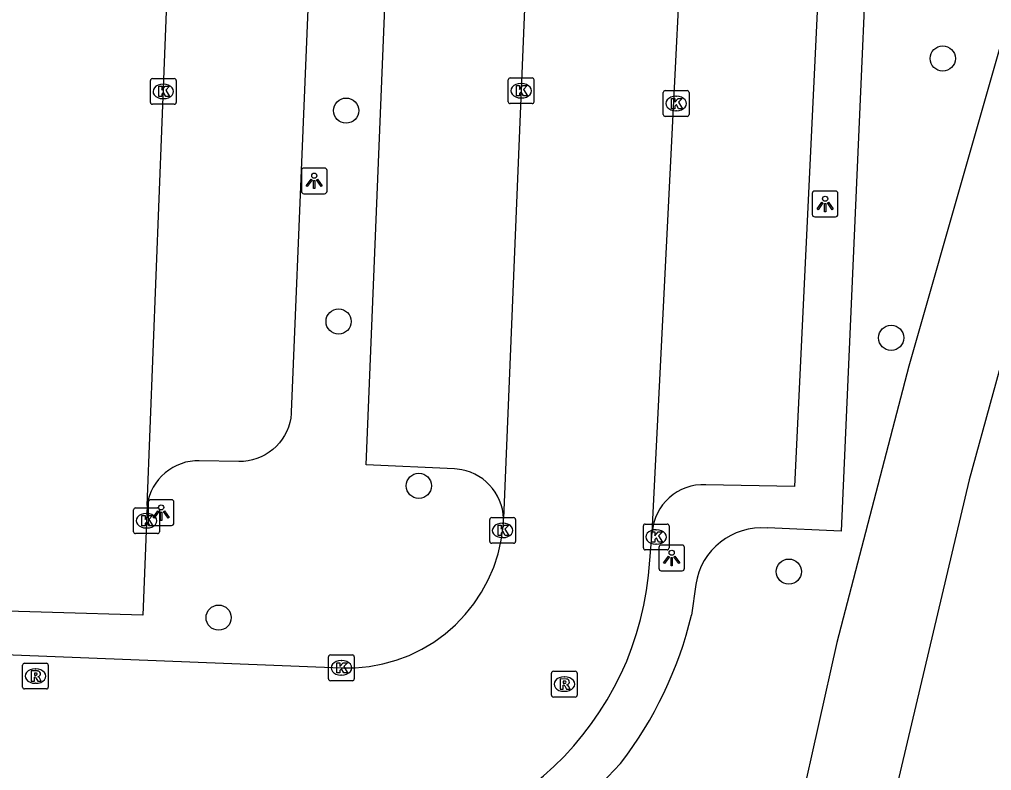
# Model space of a CAD drawing. Extents: x 161355 to 162026, y 386504 to 387459.
# Drawn here: x 161850.82 to 161888.57, y 386584.26 to 386613.43 of the extents above; entities that cross this region are included whole.
import ezdxf

# ---------------------------------------------------------------- set-up
doc = ezdxf.new("R2010")
doc.units = 0
for name, color, linetype in [('IMGEO_Boom', 7, 'Continuous'), ('IMGEO_Fietspad_gesloten', 7, 'Continuous'), ('IMGEO_Kolk', 7, 'Continuous'), ('IMGEO_Lichtpunt', 7, 'Continuous'), ('IMGEO_Rijbaan_lokaal_open', 7, 'Continuous'), ('IMGEO_Rioolput', 7, 'Continuous'), ('IMGEO_Voetpad_open', 7, 'Continuous')]:
    doc.layers.add(name, color=color, linetype=linetype)

msp = doc.modelspace()

# ---------------------------------------------------------------- linework, layer by layer
at = {"layer": 'IMGEO_Boom'}
for centre in [(161886.672, 386611.917), (161863.503, 386609.89), (161863.211, 386601.7), (161884.67, 386601.065), (161866.326, 386595.315), (161880.694, 386591.984), (161858.553, 386590.195)]:
    msp.add_circle(centre, 0.489, dxfattribs=at)
at = {"layer": 'IMGEO_Fietspad_gesloten'}
for points in [[(161906.984, 386659.234), (161893.216, 386615.601), (161887.702, 386595.552), (161884.4, 386581.575), (161881.557, 386565.903), (161879.568, 386550.833), (161878.389, 386540.917)], [(161894.696, 386630.28), (161890.098, 386616.576), (161885.355, 386599.961), (161882.558, 386589.231), (161881.132, 386582.855), (161879.125, 386572.213), (161878.21, 386566.397), (161877.566, 386561.139), (161876.722, 386553.592), (161875.362, 386541.23)]]:
    msp.add_lwpolyline(points, dxfattribs=at)
at = {"layer": 'IMGEO_Kolk'}
for p, q in [((161855.904, 386610.211), (161855.904, 386611.063)), ((161855.979, 386611.137), (161856.831, 386611.137)), ((161856.905, 386611.063), (161856.905, 386610.211)), ((161869.798, 386610.236), (161869.798, 386611.088)), ((161869.873, 386611.162), (161870.725, 386611.162)), ((161870.799, 386611.088), (161870.799, 386610.236)), ((161856.392, 386610.917), (161856.417, 386610.917)), ((161870.286, 386610.942), (161870.311, 386610.942)), ((161875.894, 386610.667), (161876.746, 386610.667)), ((161856.415, 386610.357), (161856.39, 386610.357)), ((161870.309, 386610.382), (161870.284, 386610.382)), ((161875.819, 386609.741), (161875.819, 386610.593)), ((161876.307, 386610.447), (161876.332, 386610.447)), ((161876.82, 386610.593), (161876.82, 386609.741)), ((161856.831, 386610.137), (161855.979, 386610.137)), ((161870.725, 386610.162), (161869.873, 386610.162)), ((161876.33, 386609.887), (161876.305, 386609.887)), ((161876.746, 386609.667), (161875.894, 386609.667)), ((161855.25, 386593.533), (161855.25, 386594.385)), ((161855.325, 386594.459), (161856.177, 386594.459)), ((161856.251, 386594.385), (161856.251, 386593.533)), ((161855.738, 386594.239), (161855.763, 386594.239)), ((161869.081, 386593.159), (161869.081, 386594.011)), ((161869.156, 386594.085), (161870.008, 386594.085)), ((161870.082, 386594.011), (161870.082, 386593.159)), ((161855.761, 386593.679), (161855.736, 386593.679)), ((161869.569, 386593.865), (161869.594, 386593.865)), ((161875.045, 386592.904), (161875.045, 386593.756)), ((161875.12, 386593.83), (161875.972, 386593.83)), ((161876.046, 386593.756), (161876.046, 386592.904)), ((161856.177, 386593.459), (161855.325, 386593.459)), ((161869.592, 386593.305), (161869.567, 386593.305)), ((161875.533, 386593.61), (161875.558, 386593.61)), ((161870.008, 386593.085), (161869.156, 386593.085)), ((161875.556, 386593.05), (161875.531, 386593.05)), ((161875.972, 386592.83), (161875.12, 386592.83)), ((161862.893, 386588.746), (161863.745, 386588.746)), ((161862.818, 386587.82), (161862.818, 386588.672)), ((161863.306, 386588.526), (161863.331, 386588.526)), ((161863.819, 386588.672), (161863.819, 386587.82)), ((161863.329, 386587.966), (161863.304, 386587.966)), ((161863.745, 386587.746), (161862.893, 386587.746))]:
    msp.add_line(p, q, dxfattribs=at)
for points in [[(161855.904, 386610.211), (161855.904, 386611.063)], [(161855.979, 386611.137), (161856.831, 386611.137)], [(161856.905, 386611.063), (161856.905, 386610.211)], [(161869.798, 386610.236), (161869.798, 386611.088)], [(161869.873, 386611.162), (161870.725, 386611.162)], [(161870.799, 386611.088), (161870.799, 386610.236)], [(161856.225, 386610.837), (161856.348, 386610.837), (161856.348, 386610.686), (161856.478, 386610.837), (161856.642, 386610.837), (161856.496, 386610.686), (161856.649, 386610.437), (161856.497, 386610.437), (161856.412, 386610.601), (161856.348, 386610.534), (161856.348, 386610.437), (161856.225, 386610.437), (161856.225, 386610.837)], [(161870.119, 386610.862), (161870.242, 386610.862), (161870.242, 386610.711), (161870.372, 386610.862), (161870.536, 386610.862), (161870.39, 386610.711), (161870.543, 386610.462), (161870.391, 386610.462), (161870.306, 386610.626), (161870.242, 386610.559), (161870.242, 386610.462), (161870.119, 386610.462), (161870.119, 386610.862)], [(161875.894, 386610.667), (161876.746, 386610.667)], [(161875.819, 386609.741), (161875.819, 386610.593)], [(161876.14, 386610.367), (161876.263, 386610.367), (161876.263, 386610.216), (161876.393, 386610.367), (161876.557, 386610.367), (161876.411, 386610.216), (161876.564, 386609.967), (161876.412, 386609.967), (161876.327, 386610.131), (161876.263, 386610.064), (161876.263, 386609.967), (161876.14, 386609.967), (161876.14, 386610.367)], [(161876.82, 386610.593), (161876.82, 386609.741)], [(161856.831, 386610.137), (161855.979, 386610.137)], [(161870.725, 386610.162), (161869.873, 386610.162)], [(161876.746, 386609.667), (161875.894, 386609.667)], [(161855.25, 386593.533), (161855.25, 386594.385)], [(161855.325, 386594.459), (161856.177, 386594.459)], [(161856.251, 386594.385), (161856.251, 386593.533)], [(161855.571, 386594.159), (161855.694, 386594.159), (161855.694, 386594.008), (161855.824, 386594.159), (161855.988, 386594.159), (161855.842, 386594.008), (161855.995, 386593.759), (161855.843, 386593.759), (161855.758, 386593.923), (161855.694, 386593.856), (161855.694, 386593.759), (161855.571, 386593.759), (161855.571, 386594.159)], [(161869.081, 386593.159), (161869.081, 386594.011)], [(161869.156, 386594.085), (161870.008, 386594.085)], [(161870.082, 386594.011), (161870.082, 386593.159)], [(161869.402, 386593.785), (161869.525, 386593.785), (161869.525, 386593.634), (161869.655, 386593.785), (161869.819, 386593.785), (161869.673, 386593.634), (161869.826, 386593.385), (161869.674, 386593.385), (161869.589, 386593.549), (161869.525, 386593.482), (161869.525, 386593.385), (161869.402, 386593.385), (161869.402, 386593.785)], [(161875.045, 386592.904), (161875.045, 386593.756)], [(161875.12, 386593.83), (161875.972, 386593.83)], [(161876.046, 386593.756), (161876.046, 386592.904)], [(161856.177, 386593.459), (161855.325, 386593.459)], [(161875.366, 386593.53), (161875.489, 386593.53), (161875.489, 386593.379), (161875.619, 386593.53), (161875.783, 386593.53), (161875.637, 386593.379), (161875.79, 386593.13), (161875.638, 386593.13), (161875.553, 386593.294), (161875.489, 386593.227), (161875.489, 386593.13), (161875.366, 386593.13), (161875.366, 386593.53)], [(161870.008, 386593.085), (161869.156, 386593.085)], [(161875.972, 386592.83), (161875.12, 386592.83)], [(161862.893, 386588.746), (161863.745, 386588.746)], [(161862.818, 386587.82), (161862.818, 386588.672)], [(161863.139, 386588.446), (161863.262, 386588.446), (161863.262, 386588.295), (161863.392, 386588.446), (161863.556, 386588.446), (161863.41, 386588.295), (161863.563, 386588.046), (161863.411, 386588.046), (161863.326, 386588.21), (161863.262, 386588.143), (161863.262, 386588.046), (161863.139, 386588.046), (161863.139, 386588.446)], [(161863.819, 386588.672), (161863.819, 386587.82)], [(161863.745, 386587.746), (161862.893, 386587.746)]]:
    msp.add_lwpolyline(points, dxfattribs=at)
for centre, start, end in [((161855.981, 386611.061), 91.552, 178.448), ((161855.981, 386611.061), 91.552, 178.448), ((161856.829, 386611.061), 1.552, 88.448), ((161856.829, 386611.061), 1.552, 88.448), ((161869.875, 386611.086), 91.552, 178.448), ((161869.875, 386611.086), 91.552, 178.448), ((161870.723, 386611.086), 1.552, 88.448), ((161870.723, 386611.086), 1.552, 88.448), ((161875.896, 386610.591), 91.552, 178.448), ((161875.896, 386610.591), 91.552, 178.448), ((161876.744, 386610.591), 1.552, 88.448), ((161876.744, 386610.591), 1.552, 88.448), ((161869.875, 386610.238), 181.552, 268.448), ((161869.875, 386610.238), 181.552, 268.448), ((161870.723, 386610.238), 271.552, 358.448), ((161870.723, 386610.238), 271.552, 358.448), ((161855.981, 386610.213), 181.552, 268.448), ((161855.981, 386610.213), 181.552, 268.448), ((161856.829, 386610.213), 271.552, 358.448), ((161856.829, 386610.213), 271.552, 358.448), ((161875.896, 386609.743), 181.552, 268.448), ((161875.896, 386609.743), 181.552, 268.448), ((161876.744, 386609.743), 271.552, 358.448), ((161876.744, 386609.743), 271.552, 358.448), ((161855.327, 386594.383), 91.552, 178.448), ((161855.327, 386594.383), 91.552, 178.448), ((161856.175, 386594.383), 1.552, 88.448), ((161856.175, 386594.383), 1.552, 88.448), ((161869.158, 386594.009), 91.552, 178.448), ((161869.158, 386594.009), 91.552, 178.448), ((161870.006, 386594.009), 1.552, 88.448), ((161870.006, 386594.009), 1.552, 88.448), ((161875.122, 386593.754), 91.552, 178.448), ((161875.122, 386593.754), 91.552, 178.448), ((161875.97, 386593.754), 1.552, 88.448), ((161875.97, 386593.754), 1.552, 88.448), ((161855.327, 386593.535), 181.552, 268.448), ((161855.327, 386593.535), 181.552, 268.448), ((161856.175, 386593.535), 271.552, 358.448), ((161856.175, 386593.535), 271.552, 358.448), ((161869.158, 386593.161), 181.552, 268.448), ((161869.158, 386593.161), 181.552, 268.448), ((161870.006, 386593.161), 271.552, 358.448), ((161870.006, 386593.161), 271.552, 358.448), ((161875.122, 386592.906), 181.552, 268.448), ((161875.122, 386592.906), 181.552, 268.448), ((161875.97, 386592.906), 271.552, 358.448), ((161875.97, 386592.906), 271.552, 358.448), ((161862.895, 386588.67), 91.552, 178.448), ((161862.895, 386588.67), 91.552, 178.448), ((161863.743, 386588.67), 1.552, 88.448), ((161863.743, 386588.67), 1.552, 88.448), ((161862.895, 386587.822), 181.552, 268.448), ((161862.895, 386587.822), 181.552, 268.448), ((161863.743, 386587.822), 271.552, 358.448), ((161863.743, 386587.822), 271.552, 358.448)]:
    msp.add_arc(centre, 0.0765, start, end, dxfattribs=at)
for centre, major_axis, ratio, start_param, end_param in [((161856.391, 386610.637), (-0.387, 0.002), 0.722429, 4.712389, 7.853982), ((161856.416, 386610.637), (-0.39, 0.002), 0.717154, 1.570796, 4.712389), ((161870.285, 386610.662), (-0.387, 0.002), 0.722429, 4.712389, 7.853982), ((161870.31, 386610.662), (-0.39, 0.002), 0.717154, 1.570796, 4.712389), ((161876.306, 386610.167), (-0.387, 0.002), 0.722429, 4.712389, 7.853982), ((161876.331, 386610.167), (-0.39, 0.002), 0.717154, 1.570796, 4.712389), ((161855.737, 386593.959), (-0.387, 0.002), 0.722429, 4.712389, 7.853982), ((161855.762, 386593.959), (-0.39, 0.002), 0.717154, 1.570796, 4.712389), ((161869.568, 386593.585), (-0.387, 0.002), 0.722429, 4.712389, 7.853982), ((161869.593, 386593.585), (-0.39, 0.002), 0.717154, 1.570796, 4.712389), ((161875.532, 386593.33), (-0.387, 0.002), 0.722429, 4.712389, 7.853982), ((161875.557, 386593.33), (-0.39, 0.002), 0.717154, 1.570796, 4.712389), ((161863.305, 386588.246), (-0.387, 0.002), 0.722429, 4.712389, 7.853982), ((161863.33, 386588.246), (-0.39, 0.002), 0.717154, 1.570796, 4.712389)]:
    msp.add_ellipse(centre, major_axis=major_axis, ratio=ratio, start_param=start_param, end_param=end_param, dxfattribs=at)
at = {"layer": 'IMGEO_Lichtpunt'}
for p, q in [((161862.668, 386607.661), (161861.86, 386607.661)), ((161862.668, 386607.661), (161861.86, 386607.661)), ((161861.766, 386607.566), (161861.766, 386606.759)), ((161861.766, 386607.566), (161861.766, 386606.759)), ((161862.762, 386606.759), (161862.762, 386607.566)), ((161862.762, 386606.759), (161862.762, 386607.566)), ((161861.86, 386606.665), (161862.668, 386606.665)), ((161861.86, 386606.665), (161862.668, 386606.665)), ((161881.606, 386606.669), (161881.606, 386605.862)), ((161881.606, 386606.669), (161881.606, 386605.862)), ((161882.508, 386606.764), (161881.7, 386606.764)), ((161882.508, 386606.764), (161881.7, 386606.764)), ((161882.602, 386605.862), (161882.602, 386606.669)), ((161882.602, 386605.862), (161882.602, 386606.669)), ((161881.7, 386605.768), (161882.508, 386605.768)), ((161881.7, 386605.768), (161882.508, 386605.768)), ((161856.724, 386594.776), (161855.916, 386594.776)), ((161856.724, 386594.776), (161855.916, 386594.776)), ((161855.822, 386594.681), (161855.822, 386593.874)), ((161855.822, 386594.681), (161855.822, 386593.874)), ((161856.818, 386593.874), (161856.818, 386594.681)), ((161856.818, 386593.874), (161856.818, 386594.681)), ((161855.916, 386593.78), (161856.724, 386593.78)), ((161855.916, 386593.78), (161856.724, 386593.78)), ((161875.647, 386592.92), (161875.647, 386592.113)), ((161875.647, 386592.92), (161875.647, 386592.113)), ((161876.549, 386593.015), (161875.741, 386593.015)), ((161876.549, 386593.015), (161875.741, 386593.015)), ((161876.643, 386592.113), (161876.643, 386592.92)), ((161876.643, 386592.113), (161876.643, 386592.92)), ((161875.741, 386592.019), (161876.549, 386592.019)), ((161875.741, 386592.019), (161876.549, 386592.019))]:
    msp.add_line(p, q, dxfattribs=at)
for points in [[(161862.14, 386607.23), (161862.179, 386607.202), (161861.991, 386606.94), (161861.953, 386606.967), (161862.14, 386607.23)], [(161862.352, 386607.202), (161862.39, 386607.229), (161862.577, 386606.967), (161862.538, 386606.939), (161862.352, 386607.202)], [(161862.242, 386607.182), (161862.289, 386607.182), (161862.289, 386606.86), (161862.242, 386606.86), (161862.242, 386607.182)], [(161881.98, 386606.333), (161882.019, 386606.305), (161881.831, 386606.043), (161881.793, 386606.07), (161881.98, 386606.333)], [(161882.082, 386606.285), (161882.129, 386606.285), (161882.129, 386605.963), (161882.082, 386605.963), (161882.082, 386606.285)], [(161882.192, 386606.305), (161882.23, 386606.332), (161882.417, 386606.07), (161882.378, 386606.042), (161882.192, 386606.305)], [(161856.196, 386594.345), (161856.235, 386594.317), (161856.047, 386594.055), (161856.009, 386594.082), (161856.196, 386594.345)], [(161856.298, 386594.297), (161856.345, 386594.297), (161856.345, 386593.975), (161856.298, 386593.975), (161856.298, 386594.297)], [(161856.408, 386594.317), (161856.446, 386594.344), (161856.633, 386594.082), (161856.594, 386594.054), (161856.408, 386594.317)], [(161876.021, 386592.584), (161876.06, 386592.556), (161875.872, 386592.294), (161875.834, 386592.321), (161876.021, 386592.584)], [(161876.123, 386592.536), (161876.17, 386592.536), (161876.17, 386592.214), (161876.123, 386592.214), (161876.123, 386592.536)], [(161876.233, 386592.556), (161876.271, 386592.583), (161876.458, 386592.321), (161876.419, 386592.293), (161876.233, 386592.556)]]:
    msp.add_lwpolyline(points, dxfattribs=at)
for centre in [(161862.265, 386607.364), (161882.105, 386606.467), (161856.321, 386594.479), (161876.146, 386592.718)]:
    msp.add_circle(centre, 0.0994, dxfattribs=at)
for centre, start, end in [((161861.86, 386607.566), 90, 180), ((161861.86, 386607.566), 90, 180), ((161862.668, 386607.566), 0, 90), ((161862.668, 386607.566), 0, 90), ((161861.86, 386606.759), 180, 270), ((161861.86, 386606.759), 180, 270), ((161862.668, 386606.759), 270, 0), ((161862.668, 386606.759), 270, 360), ((161881.7, 386606.669), 90, 180), ((161881.7, 386606.669), 90, 180), ((161882.508, 386606.669), 0, 90), ((161882.508, 386606.669), 0, 90), ((161881.7, 386605.862), 180, 270), ((161881.7, 386605.862), 180, 270), ((161882.508, 386605.862), 270, 0), ((161882.508, 386605.862), 270, 360), ((161855.916, 386594.681), 90, 180), ((161855.916, 386594.681), 90, 180), ((161856.724, 386594.681), 0, 90), ((161856.724, 386594.681), 0, 90), ((161855.916, 386593.874), 180, 270), ((161855.916, 386593.874), 180, 270), ((161856.724, 386593.874), 270, 0), ((161856.724, 386593.874), 270, 360), ((161875.741, 386592.92), 90, 180), ((161875.741, 386592.92), 90, 180), ((161876.549, 386592.92), 0, 90), ((161876.549, 386592.92), 0, 90), ((161875.741, 386592.113), 180, 270), ((161875.741, 386592.113), 180, 270), ((161876.549, 386592.113), 270, 0), ((161876.549, 386592.113), 270, 360)]:
    msp.add_arc(centre, 0.0946, start, end, dxfattribs=at)
at = {"layer": 'IMGEO_Rijbaan_lokaal_open'}
for points in [[(161855.773, 386594.555), (161857.291, 386633.277)], [(161871.204, 386632.715), (161869.617, 386594.05)], [(161875.384, 386593.502), (161877.342, 386632.443)], [(161855.773, 386594.555), (161855.606, 386590.298), (161848.578, 386590.505)], [(161839.452, 386589.192), (161863.315, 386588.245), (161863.857, 386588.247), (161864.396, 386588.297), (161864.929, 386588.395), (161865.45, 386588.54), (161865.957, 386588.731), (161866.445, 386588.967), (161866.909, 386589.245), (161867.347, 386589.564), (161867.755, 386589.92), (161868.129, 386590.312), (161868.467, 386590.735), (161868.765, 386591.187), (161869.022, 386591.664), (161869.236, 386592.162), (161869.404, 386592.677), (161869.525, 386593.205), (161869.599, 386593.741), (161869.611, 386593.896), (161869.617, 386594.05)], [(161875.3, 386592.424), (161875.384, 386593.502)]]:
    msp.add_lwpolyline(points, dxfattribs=at)
msp.add_arc((161863.309, 386593.134), 12.012, 270.3309, 356.6106, dxfattribs=at)
at = {"layer": 'IMGEO_Rioolput'}
for p, q in [((161850.936, 386587.5), (161850.936, 386588.352)), ((161851.011, 386588.426), (161851.863, 386588.426)), ((161851.937, 386588.352), (161851.937, 386587.5)), ((161851.424, 386588.206), (161851.449, 386588.206)), ((161871.477, 386587.187), (161871.477, 386588.039)), ((161871.552, 386588.113), (161872.404, 386588.113)), ((161872.478, 386588.039), (161872.478, 386587.187)), ((161851.447, 386587.646), (161851.422, 386587.646)), ((161871.965, 386587.893), (161871.99, 386587.893)), ((161851.863, 386587.426), (161851.011, 386587.426)), ((161871.988, 386587.333), (161871.963, 386587.333)), ((161872.404, 386587.113), (161871.552, 386587.113))]:
    msp.add_line(p, q, dxfattribs=at)
for points in [[(161850.936, 386587.5), (161850.936, 386588.352)], [(161851.011, 386588.426), (161851.863, 386588.426)], [(161851.937, 386588.352), (161851.937, 386587.5)], [(161851.525, 386588.124), (161851.273, 386588.126), (161851.273, 386587.726)], [(161851.451, 386588.045), (161851.397, 386588.045), (161851.397, 386587.964)], [(161851.397, 386587.964), (161851.449, 386587.964)], [(161871.477, 386587.187), (161871.477, 386588.039)], [(161871.552, 386588.113), (161872.404, 386588.113)], [(161872.478, 386588.039), (161872.478, 386587.187)], [(161851.273, 386587.726), (161851.397, 386587.726), (161851.397, 386587.888), (161851.408, 386587.888)], [(161851.455, 386587.859), (161851.526, 386587.726), (161851.666, 386587.726), (161851.601, 386587.852)], [(161872.066, 386587.811), (161871.814, 386587.813), (161871.814, 386587.413)], [(161871.992, 386587.732), (161871.938, 386587.732), (161871.938, 386587.651)], [(161871.938, 386587.651), (161871.99, 386587.651)], [(161851.863, 386587.426), (161851.011, 386587.426)], [(161871.814, 386587.413), (161871.938, 386587.413), (161871.938, 386587.575), (161871.949, 386587.575)], [(161871.996, 386587.546), (161872.067, 386587.413), (161872.207, 386587.413), (161872.142, 386587.539)], [(161872.404, 386587.113), (161871.552, 386587.113)]]:
    msp.add_lwpolyline(points, dxfattribs=at)
for centre, radius, start, end in [((161851.013, 386588.35), 0.0765, 91.552, 178.448), ((161851.013, 386588.35), 0.0765, 91.552, 178.448), ((161851.861, 386588.35), 0.0765, 1.552, 88.448), ((161851.861, 386588.35), 0.0765, 1.552, 88.448), ((161851.433, 386588.153), 0.19, 274.7715, 282.9687), ((161851.457, 386587.949), 0.0964, 77.0061, 93.1865), ((161851.471, 386588.006), 0.0378, 276.6634, 79.6772), ((161851.524, 386588.014), 0.109, 350.3612, 89.416), ((161851.522, 386588.014), 0.112, 277.5842, 350.9817), ((161871.554, 386588.037), 0.0765, 91.552, 178.448), ((161871.554, 386588.037), 0.0765, 91.552, 178.448), ((161872.402, 386588.037), 0.0765, 1.552, 88.448), ((161872.402, 386588.037), 0.0765, 1.552, 88.448), ((161851.407, 386587.835), 0.0533, 26.0293, 88.6989), ((161851.506, 386587.799), 0.108, 29.5134, 73.7905), ((161871.974, 386587.84), 0.19, 274.7715, 282.9687), ((161871.998, 386587.636), 0.0964, 77.0061, 93.1865), ((161872.012, 386587.693), 0.0378, 276.6634, 79.6772), ((161872.065, 386587.701), 0.109, 350.3612, 89.416), ((161872.063, 386587.701), 0.112, 277.5842, 350.9817), ((161872.047, 386587.486), 0.108, 29.5134, 73.7905), ((161851.013, 386587.502), 0.0765, 181.552, 268.448), ((161851.013, 386587.502), 0.0765, 181.552, 268.448), ((161851.861, 386587.502), 0.0765, 271.552, 358.448), ((161851.861, 386587.502), 0.0765, 271.552, 358.448), ((161871.948, 386587.522), 0.0533, 26.0293, 88.6989), ((161871.554, 386587.189), 0.0765, 181.552, 268.448), ((161871.554, 386587.189), 0.0765, 181.552, 268.448), ((161872.402, 386587.189), 0.0765, 271.552, 358.448), ((161872.402, 386587.189), 0.0765, 271.552, 358.448)]:
    msp.add_arc(centre, radius, start, end, dxfattribs=at)
for centre, major_axis, ratio, start_param, end_param in [((161851.423, 386587.926), (-0.387, 0.002), 0.722429, 4.712389, 7.853982), ((161851.448, 386587.926), (-0.39, 0.002), 0.717154, 1.570796, 4.712389), ((161871.964, 386587.613), (-0.387, 0.002), 0.722429, 4.712389, 7.853982), ((161871.989, 386587.613), (-0.39, 0.002), 0.717154, 1.570796, 4.712389)]:
    msp.add_ellipse(centre, major_axis=major_axis, ratio=ratio, start_param=start_param, end_param=end_param, dxfattribs=at)
at = {"layer": 'IMGEO_Voetpad_open'}
for points in [[(161869.617, 386594.05), (161869.602, 386594.229), (161869.571, 386594.405), (161869.525, 386594.579), (161869.463, 386594.747), (161869.386, 386594.909), (161869.295, 386595.064), (161869.191, 386595.21), (161869.074, 386595.346), (161868.946, 386595.471), (161868.806, 386595.584), (161868.658, 386595.684), (161868.5, 386595.77), (161868.336, 386595.842), (161868.166, 386595.9), (161867.992, 386595.941), (161867.814, 386595.967), (161867.71, 386595.975), (161864.278, 386596.138), (161865.787, 386632.955)], [(161882.674, 386632.206), (161880.911, 386595.284), (161877.475, 386595.356)], [(161884.42, 386632.129), (161882.729, 386593.55), (161879.861, 386593.678)], [(161862.723, 386631.048), (161861.375, 386598.18), (161861.372, 386598.124), (161861.352, 386597.946), (161861.315, 386597.771), (161861.264, 386597.599), (161861.197, 386597.433), (161861.116, 386597.274), (161861.02, 386597.123), (161860.912, 386596.98), (161860.791, 386596.848), (161860.66, 386596.727), (161860.517, 386596.619), (161860.366, 386596.524), (161860.207, 386596.442), (161860.041, 386596.375), (161859.87, 386596.323), (161859.695, 386596.287), (161859.517, 386596.267), (161859.338, 386596.262), (161857.803, 386596.292), (161857.623, 386596.287), (161857.444, 386596.266), (161857.267, 386596.229), (161857.095, 386596.176), (161856.928, 386596.108), (161856.768, 386596.026), (161856.615, 386595.929), (161856.472, 386595.819), (161856.34, 386595.697), (161856.218, 386595.564), (161856.11, 386595.42), (161856.014, 386595.267), (161855.932, 386595.106), (161855.866, 386594.939), (161855.814, 386594.766), (161855.778, 386594.589), (161855.773, 386594.555)], [(161877.081, 386591.481), (161876.912, 386590.292)]]:
    msp.add_lwpolyline(points, dxfattribs=at)
for centre, radius, start, end in [((161877.377, 386593.36), 1.998, 87.1875, 175.9365), ((161879.644, 386591.096), 2.591, 85.1879, 171.4499), ((161862.188, 386593.799), 15.136, 322.2648, 346.6047), ((161860.56, 386596.748), 18.278, 300.1174, 318.0713)]:
    msp.add_arc(centre, radius, start, end, dxfattribs=at)

doc.saveas('drawing.dxf')
